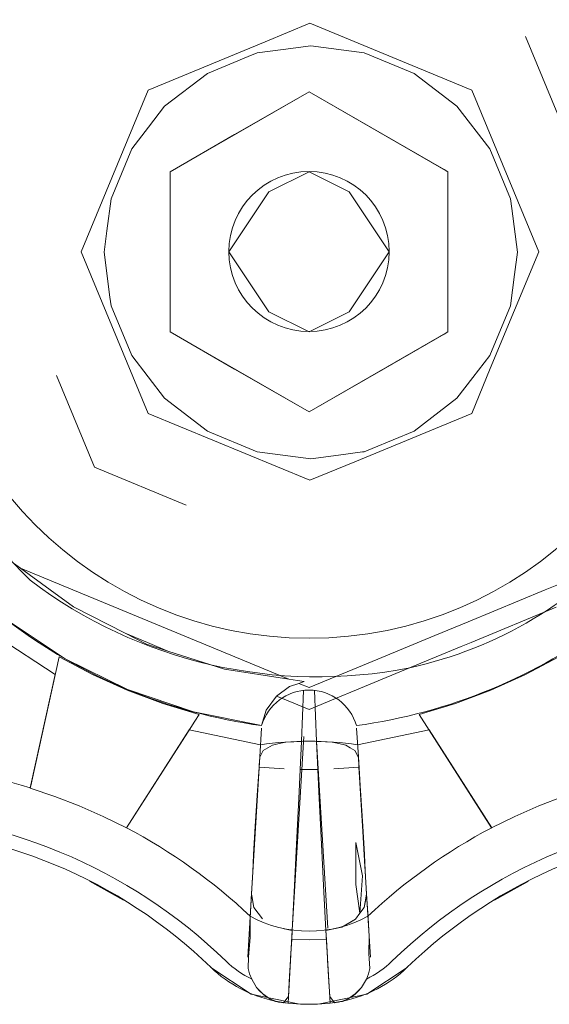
# Model space of a CAD drawing. Header units: millimetres. Extents: x -16331 to -10174, y -4135 to -3584.
# Tile 263 of 456: x -10316.746 to -10316.6799, y -3937.2819 to -3937.1589. Entities that reach past the tile are written whole.
import ezdxf

# ---------------------------------------------------------------- set-up
doc = ezdxf.new("R2010")
doc.units = ezdxf.units.MM
doc.layers.add('IFC-IfcFlowTerminal-Contorno', color=250, linetype='Continuous', lineweight=5)
doc.layers.add('P-SANR-FIXT', color=7, linetype='Continuous')

msp = doc.modelspace()

# ---------------------------------------------------------------- linework, layer by layer
at = {"layer": 'IFC-IfcFlowTerminal-Contorno', "lineweight": 5}
for p, q in [((-10316.71538541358, -3937.161662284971), (-10316.70979141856, -3937.159344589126)), ((-10316.70979141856, -3937.159344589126), (-10316.68960343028, -3937.167708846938)), ((-10316.67814298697, -3937.172457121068), (-10316.6828920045, -3937.160994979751)), ((-10316.72997940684, -3937.167708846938), (-10316.71538541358, -3937.161662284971)), ((-10316.71312353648, -3937.16259877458), (-10316.71637100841, -3937.163026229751)), ((-10316.70969376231, -3937.162147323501), (-10316.71312353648, -3937.16259877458)), ((-10316.70301651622, -3937.163026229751), (-10316.70969376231, -3937.162147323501)), ((-10316.71751721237, -3937.163501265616), (-10316.72259171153, -3937.165604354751)), ((-10316.71637100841, -3937.163026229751), (-10316.71751721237, -3937.163501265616)), ((-10316.69679337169, -3937.165604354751), (-10316.70301651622, -3937.163026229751)), ((-10316.72259171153, -3937.165604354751), (-10316.72793594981, -3937.169701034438)), ((-10316.69144913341, -3937.169701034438), (-10316.69679337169, -3937.165604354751)), ((-10316.73834122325, -3937.187894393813), (-10316.72997940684, -3937.167708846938)), ((-10316.70990860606, -3937.167894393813), (-10316.71919100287, -3937.173253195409)), ((-10316.69306053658, -3937.177622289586), (-10316.70990860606, -3937.167894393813)), ((-10316.68960343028, -3937.167708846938), (-10316.68124161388, -3937.187894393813)), ((-10316.72793594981, -3937.169701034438), (-10316.7299448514, -3937.172321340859)), ((-10316.68735001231, -3937.175047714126), (-10316.69144913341, -3937.169701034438)), ((-10316.7299448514, -3937.172321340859), (-10316.73203507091, -3937.175047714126)), ((-10316.71919100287, -3937.173253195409), (-10316.72723038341, -3937.177894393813)), ((-10316.73203507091, -3937.175047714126), (-10316.73461319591, -3937.181268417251)), ((-10316.68477188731, -3937.181268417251), (-10316.68735001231, -3937.175047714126)), ((-10316.72723038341, -3937.177894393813), (-10316.72723038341, -3937.186555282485)), ((-10316.71490860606, -3937.180394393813), (-10316.70990860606, -3937.177894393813)), ((-10316.70990860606, -3937.177894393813), (-10316.70490860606, -3937.180394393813)), ((-10316.69258927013, -3937.177894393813), (-10316.69306053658, -3937.177622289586)), ((-10316.69258927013, -3937.186554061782), (-10316.69258927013, -3937.177894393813)), ((-10316.71990860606, -3937.187894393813), (-10316.71490860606, -3937.180394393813)), ((-10316.70490860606, -3937.180394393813), (-10316.69990860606, -3937.187894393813)), ((-10316.73461319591, -3937.181268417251), (-10316.73514117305, -3937.185278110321)), ((-10316.68460947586, -3937.18250184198), (-10316.68477188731, -3937.181268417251)), ((-10316.68389298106, -3937.187943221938), (-10316.68460947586, -3937.18250184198)), ((-10316.73514117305, -3937.185278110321), (-10316.73549210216, -3937.187943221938)), ((-10316.72723038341, -3937.186555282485), (-10316.72723038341, -3937.197894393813)), ((-10316.69258927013, -3937.197894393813), (-10316.69258927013, -3937.186554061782)), ((-10316.72997940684, -3937.208084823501), (-10316.73834122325, -3937.187894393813)), ((-10316.73549210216, -3937.187943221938), (-10316.73475426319, -3937.1935507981)), ((-10316.71490860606, -3937.195394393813), (-10316.71990860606, -3937.187894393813)), ((-10316.69990860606, -3937.187894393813), (-10316.70490860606, -3937.195394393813)), ((-10316.68124161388, -3937.187894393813), (-10316.68728683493, -3937.202491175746)), ((-10316.68425828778, -3937.190719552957), (-10316.68389298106, -3937.187943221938)), ((-10316.68477188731, -3937.194622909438), (-10316.68425828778, -3937.190719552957)), ((-10316.73475426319, -3937.1935507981), (-10316.73461319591, -3937.194622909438)), ((-10316.73461319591, -3937.194622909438), (-10316.73203507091, -3937.200843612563)), ((-10316.68735001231, -3937.200843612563), (-10316.68477188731, -3937.194622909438)), ((-10316.70990860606, -3937.197894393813), (-10316.71490860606, -3937.195394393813)), ((-10316.70490860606, -3937.195394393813), (-10316.70990860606, -3937.197894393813)), ((-10316.72723038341, -3937.197894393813), (-10316.71919100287, -3937.202535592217)), ((-10316.70062691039, -3937.202535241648), (-10316.69306053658, -3937.198166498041)), ((-10316.69306053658, -3937.198166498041), (-10316.69258927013, -3937.197894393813)), ((-10316.73203507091, -3937.200843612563), (-10316.72793594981, -3937.206190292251)), ((-10316.6894498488, -3937.203582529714), (-10316.68735001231, -3937.200843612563)), ((-10316.71919100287, -3937.202535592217), (-10316.70990860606, -3937.207894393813)), ((-10316.70990860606, -3937.207894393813), (-10316.70062691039, -3937.202535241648)), ((-10316.68728683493, -3937.202491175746), (-10316.68960343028, -3937.208084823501)), ((-10316.74143771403, -3937.203340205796), (-10316.73669327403, -3937.214793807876)), ((-10316.69144913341, -3937.206190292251), (-10316.6894498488, -3937.203582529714)), ((-10316.72793594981, -3937.206190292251), (-10316.72259171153, -3937.210286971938)), ((-10316.69679337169, -3937.210286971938), (-10316.69144913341, -3937.206190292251)), ((-10316.70979141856, -3937.216444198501), (-10316.72997940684, -3937.208084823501)), ((-10316.68960343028, -3937.208084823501), (-10316.70420323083, -3937.214130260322)), ((-10316.72259171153, -3937.210286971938), (-10316.71637100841, -3937.212865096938)), ((-10316.70201625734, -3937.21245070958), (-10316.69679337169, -3937.210286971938)), ((-10316.71637100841, -3937.212865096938), (-10316.70969376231, -3937.213744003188)), ((-10316.70623470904, -3937.213288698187), (-10316.70324170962, -3937.212894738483)), ((-10316.70324170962, -3937.212894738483), (-10316.70301651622, -3937.212865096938)), ((-10316.70301651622, -3937.212865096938), (-10316.70201625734, -3937.21245070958)), ((-10316.70420323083, -3937.214130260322), (-10316.70979141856, -3937.216444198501)), ((-10316.70969376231, -3937.213744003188), (-10316.70623470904, -3937.213288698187)), ((-10316.73669327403, -3937.214793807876), (-10316.72523545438, -3937.219539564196)), ((-10316.7459083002, -3937.227425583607), (-10316.74680013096, -3937.226773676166)), ((-10316.74220758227, -3937.230130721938), (-10316.7459083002, -3937.227425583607)), ((-10316.7459083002, -3937.227425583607), (-10316.73937778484, -3937.230130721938)), ((-10316.73928848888, -3937.232264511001), (-10316.74220758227, -3937.230130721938)), ((-10316.73937778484, -3937.230130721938), (-10316.73557216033, -3937.231707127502)), ((-10316.69005237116, -3937.234112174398), (-10316.68044129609, -3937.230130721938)), ((-10316.68044129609, -3937.230130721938), (-10316.67859020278, -3937.229363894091)), ((-10316.73286747, -3937.235549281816), (-10316.73928848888, -3937.232264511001)), ((-10316.73557216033, -3937.231707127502), (-10316.7124180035, -3937.241298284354)), ((-10316.68967911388, -3937.236688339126), (-10316.67906876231, -3937.232293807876)), ((-10316.74757462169, -3937.233934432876), (-10316.74033829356, -3937.238729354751)), ((-10316.6942280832, -3937.235841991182), (-10316.69005237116, -3937.234112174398)), ((-10316.73021134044, -3937.236908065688), (-10316.73286747, -3937.235549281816)), ((-10316.73286747, -3937.235549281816), (-10316.73006973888, -3937.236717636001)), ((-10316.70252190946, -3937.239277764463), (-10316.6942280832, -3937.235841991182)), ((-10316.72752213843, -3937.237775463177), (-10316.73021134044, -3937.236908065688)), ((-10316.73006973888, -3937.236717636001), (-10316.72752213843, -3937.237775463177)), ((-10316.70029190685, -3937.241082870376), (-10316.690932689, -3937.237207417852)), ((-10316.690932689, -3937.237207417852), (-10316.68967911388, -3937.236688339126)), ((-10316.74108048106, -3937.238480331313), (-10316.74449413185, -3937.254009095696)), ((-10316.736915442, -3937.240721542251), (-10316.74108048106, -3937.238480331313)), ((-10316.74033829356, -3937.238729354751), (-10316.73255264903, -3937.242557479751)), ((-10316.72047745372, -3937.240047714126), (-10316.72752213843, -3937.237775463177)), ((-10316.67873917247, -3937.238480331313), (-10316.68290421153, -3937.240721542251)), ((-10316.7124180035, -3937.241298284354), (-10316.72047745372, -3937.240047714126)), ((-10316.70990860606, -3937.242337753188), (-10316.70252190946, -3937.239277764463)), ((-10316.73260147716, -3937.242679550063), (-10316.736915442, -3937.240721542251)), ((-10316.71133090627, -3937.241466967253), (-10316.7124180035, -3937.241298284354)), ((-10316.70397416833, -3937.242608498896), (-10316.70029190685, -3937.241082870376)), ((-10316.68290421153, -3937.240721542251), (-10316.68721817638, -3937.242679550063)), ((-10316.728165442, -3937.244344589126), (-10316.73260147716, -3937.242679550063)), ((-10316.73255264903, -3937.242557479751), (-10316.72433975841, -3937.245355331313)), ((-10316.71394991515, -3937.243398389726), (-10316.71233292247, -3937.242205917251)), ((-10316.71233292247, -3937.242205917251), (-10316.71117920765, -3937.241811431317)), ((-10316.71053360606, -3937.241590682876), (-10316.71133090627, -3937.241466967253)), ((-10316.71117920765, -3937.241811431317), (-10316.71053360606, -3937.241590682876)), ((-10316.71117920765, -3937.241811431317), (-10316.70990860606, -3937.242337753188)), ((-10316.70661430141, -3937.243702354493), (-10316.70397416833, -3937.242608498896)), ((-10316.68721817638, -3937.242679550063), (-10316.69165177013, -3937.244344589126)), ((-10316.71525528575, -3937.245155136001), (-10316.71398819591, -3937.243426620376)), ((-10316.71398819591, -3937.243426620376), (-10316.71394991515, -3937.243398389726)), ((-10316.71394991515, -3937.243398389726), (-10316.71320825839, -3937.243704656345)), ((-10316.71320825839, -3937.243704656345), (-10316.70990860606, -3937.245067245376)), ((-10316.70990860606, -3937.245067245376), (-10316.70661430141, -3937.243702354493)), ((-10316.72363907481, -3937.245702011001), (-10316.728165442, -3937.244344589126)), ((-10316.69165177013, -3937.244344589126), (-10316.69618057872, -3937.245702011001)), ((-10316.72433975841, -3937.245355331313), (-10316.71582901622, -3937.247083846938)), ((-10316.72415712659, -3937.246512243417), (-10316.72363907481, -3937.245702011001)), ((-10316.71582901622, -3937.247083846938), (-10316.71525528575, -3937.245155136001)), ((-10316.69618057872, -3937.245702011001), (-10316.68712052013, -3937.259871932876)), ((-10316.73269913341, -3937.259871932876), (-10316.72466831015, -3937.247311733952)), ((-10316.72466831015, -3937.247311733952), (-10316.72415712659, -3937.246512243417)), ((-10316.71505753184, -3937.249867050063), (-10316.71562882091, -3937.250199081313)), ((-10316.71448624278, -3937.249535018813), (-10316.71505753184, -3937.249867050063)), ((-10316.71364639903, -3937.249339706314), (-10316.71448624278, -3937.249535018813)), ((-10316.71280655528, -3937.249139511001), (-10316.71364639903, -3937.249339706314)), ((-10316.71182510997, -3937.249110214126), (-10316.71280655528, -3937.249139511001)), ((-10316.71084122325, -3937.249076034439), (-10316.71182510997, -3937.249110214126)), ((-10316.71100579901, -3937.252551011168), (-10316.71084122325, -3937.249076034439)), ((-10316.70897843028, -3937.249076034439), (-10316.70881289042, -3937.25255102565)), ((-10316.70787247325, -3937.249110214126), (-10316.70897843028, -3937.249076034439)), ((-10316.70701065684, -3937.249139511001), (-10316.70787247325, -3937.249110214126)), ((-10316.7061732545, -3937.249339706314), (-10316.70701065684, -3937.249139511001)), ((-10316.70533341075, -3937.249535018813), (-10316.7061732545, -3937.249339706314)), ((-10316.70476212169, -3937.249867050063), (-10316.70533341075, -3937.249535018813)), ((-10316.70418839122, -3937.250199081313), (-10316.70476212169, -3937.249867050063)), ((-10316.71606583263, -3937.251034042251), (-10316.7161291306, -3937.252088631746)), ((-10316.71584854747, -3937.250619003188), (-10316.71605982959, -3937.251022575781)), ((-10316.71562882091, -3937.250199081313), (-10316.71584854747, -3937.250619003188)), ((-10316.70399796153, -3937.250570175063), (-10316.70418839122, -3937.250199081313)), ((-10316.70375981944, -3937.25102264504), (-10316.70399796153, -3937.250570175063)), ((-10316.70368443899, -3937.252182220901), (-10316.70375382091, -3937.251034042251)), ((-10316.71614151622, -3937.252279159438), (-10316.71637100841, -3937.255809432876)), ((-10316.71614057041, -3937.252279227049), (-10316.71633927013, -3937.255589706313)), ((-10316.71299942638, -3937.252503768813), (-10316.71614151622, -3937.252279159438)), ((-10316.7161291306, -3937.252088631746), (-10316.71614057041, -3937.252279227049)), ((-10316.70367813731, -3937.252279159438), (-10316.70682022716, -3937.252503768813)), ((-10316.703477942, -3937.255599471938), (-10316.70368443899, -3937.252182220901)), ((-10316.70344864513, -3937.255809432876), (-10316.70367813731, -3937.252279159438)), ((-10316.71113907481, -3937.255365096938), (-10316.71100579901, -3937.252551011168)), ((-10316.70990860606, -3937.252577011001), (-10316.71100579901, -3937.252551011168)), ((-10316.70881289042, -3937.25255102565), (-10316.70990860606, -3937.252577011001)), ((-10316.70881289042, -3937.25255102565), (-10316.70867813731, -3937.255379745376)), ((-10316.74459270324, -3937.254457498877), (-10316.74469132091, -3937.254906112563)), ((-10316.74469132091, -3937.254906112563), (-10316.74161270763, -3937.255936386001)), ((-10316.74449413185, -3937.254009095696), (-10316.74459270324, -3937.254457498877)), ((-10316.74161270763, -3937.255936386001), (-10316.73858048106, -3937.257113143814)), ((-10316.71633927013, -3937.255589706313), (-10316.71662247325, -3937.260321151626)), ((-10316.71637100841, -3937.255809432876), (-10316.71662003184, -3937.259661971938)), ((-10316.71146134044, -3937.261893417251), (-10316.71113907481, -3937.255365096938)), ((-10316.70867813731, -3937.255379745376), (-10316.7083583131, -3937.261898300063)), ((-10316.70319473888, -3937.260326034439), (-10316.703477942, -3937.255599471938)), ((-10316.70319962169, -3937.259661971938), (-10316.70344864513, -3937.255809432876)), ((-10316.68123917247, -3937.257113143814), (-10316.67820694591, -3937.255936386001)), ((-10316.73858048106, -3937.257113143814), (-10316.73560684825, -3937.258426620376)), ((-10316.68421280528, -3937.258426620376), (-10316.68123917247, -3937.257113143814)), ((-10316.73560684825, -3937.258426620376), (-10316.73269913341, -3937.259871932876)), ((-10316.68712052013, -3937.259871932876), (-10316.68421280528, -3937.258426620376)), ((-10316.71662003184, -3937.259661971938), (-10316.71682755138, -3937.263202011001)), ((-10316.70298966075, -3937.263202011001), (-10316.70319962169, -3937.259661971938)), ((-10316.71662247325, -3937.260321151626), (-10316.71688370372, -3937.264681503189)), ((-10316.70293350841, -3937.264671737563), (-10316.70319473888, -3937.260326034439)), ((-10316.71176407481, -3937.267899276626), (-10316.71146134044, -3937.261893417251)), ((-10316.7083583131, -3937.261898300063), (-10316.70805557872, -3937.267894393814)), ((-10316.70405655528, -3937.266947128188), (-10316.70407120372, -3937.261698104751)), ((-10316.70407120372, -3937.261698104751), (-10316.7032411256, -3937.265863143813)), ((-10316.71682755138, -3937.263202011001), (-10316.71692413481, -3937.265350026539)), ((-10316.70290048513, -3937.265225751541), (-10316.70298966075, -3937.263202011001)), ((-10316.71688370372, -3937.264681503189), (-10316.71692413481, -3937.265350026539)), ((-10316.70290048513, -3937.265225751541), (-10316.70293350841, -3937.264671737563)), ((-10316.71692413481, -3937.265350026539), (-10316.71709366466, -3937.268153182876)), ((-10316.7032411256, -3937.265863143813), (-10316.70357803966, -3937.270531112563)), ((-10316.70272598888, -3937.268153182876), (-10316.70290048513, -3937.265225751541)), ((-10316.70357803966, -3937.270531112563), (-10316.70405655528, -3937.266947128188)), ((-10316.71709366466, -3937.268153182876), (-10316.71727188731, -3937.271117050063)), ((-10316.71709962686, -3937.268121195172), (-10316.71713516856, -3937.268704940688)), ((-10316.71705460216, -3937.267381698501), (-10316.71709962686, -3937.268121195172)), ((-10316.71709366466, -3937.268153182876), (-10316.71705861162, -3937.268340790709)), ((-10316.71678604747, -3937.269803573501), (-10316.71709366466, -3937.268153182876)), ((-10316.71705861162, -3937.268340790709), (-10316.71692032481, -3937.269080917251)), ((-10316.71200821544, -3937.272664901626), (-10316.71176407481, -3937.267899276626)), ((-10316.70805557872, -3937.267894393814), (-10316.70781143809, -3937.272664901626)), ((-10316.70272598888, -3937.268153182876), (-10316.70290177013, -3937.269085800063)), ((-10316.70288223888, -3937.268983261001), (-10316.70276285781, -3937.268349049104)), ((-10316.70272001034, -3937.268121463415), (-10316.70276505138, -3937.267381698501)), ((-10316.70276285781, -3937.268349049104), (-10316.70272598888, -3937.268153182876)), ((-10316.70254776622, -3937.271121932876), (-10316.70272598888, -3937.268153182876)), ((-10316.70268448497, -3937.268704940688), (-10316.70272001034, -3937.268121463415)), ((-10316.71692032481, -3937.269080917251), (-10316.71678604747, -3937.269803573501)), ((-10316.70303848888, -3937.269813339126), (-10316.70288223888, -3937.268983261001)), ((-10316.70290177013, -3937.269085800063), (-10316.70303848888, -3937.269813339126)), ((-10316.70261612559, -3937.269876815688), (-10316.70264997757, -3937.269296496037)), ((-10316.71678604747, -3937.269803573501), (-10316.7162489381, -3937.270521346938)), ((-10316.71571182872, -3937.271244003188), (-10316.71678604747, -3937.269803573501)), ((-10316.7162489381, -3937.270521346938), (-10316.71571182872, -3937.271244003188)), ((-10316.70412003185, -3937.271253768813), (-10316.70357803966, -3937.270531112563)), ((-10316.70357810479, -3937.270532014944), (-10316.70412003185, -3937.271253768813)), ((-10316.70303848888, -3937.269813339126), (-10316.70357810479, -3937.270532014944)), ((-10316.70357803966, -3937.270531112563), (-10316.70303848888, -3937.269813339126)), ((-10316.71727188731, -3937.271117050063), (-10316.71726456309, -3937.273577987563)), ((-10316.70412003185, -3937.271253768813), (-10316.70579727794, -3937.272254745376)), ((-10316.70579727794, -3937.272254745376), (-10316.70495743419, -3937.271756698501)), ((-10316.70495743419, -3937.271756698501), (-10316.70412003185, -3937.271253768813)), ((-10316.70240860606, -3937.273455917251), (-10316.70254776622, -3937.271121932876)), ((-10316.71313858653, -3937.272435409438), (-10316.71200821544, -3937.272664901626)), ((-10316.71200577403, -3937.272664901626), (-10316.71301895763, -3937.272459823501)), ((-10316.71207249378, -3937.273813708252), (-10316.71200577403, -3937.272664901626)), ((-10316.70579727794, -3937.272254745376), (-10316.70781143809, -3937.272664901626)), ((-10316.70781143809, -3937.272664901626), (-10316.70680313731, -3937.272459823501)), ((-10316.70781143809, -3937.272664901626), (-10316.70774489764, -3937.27381368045)), ((-10316.70680313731, -3937.272459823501), (-10316.70579727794, -3937.272254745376)), ((-10316.71726456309, -3937.273577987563), (-10316.71744522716, -3937.275970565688)), ((-10316.71220476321, -3937.276091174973), (-10316.71207249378, -3937.273813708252)), ((-10316.71207249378, -3937.273813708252), (-10316.70990860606, -3937.273841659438)), ((-10316.70990860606, -3937.273841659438), (-10316.70774489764, -3937.27381368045)), ((-10316.70774489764, -3937.27381368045), (-10316.70761308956, -3937.276089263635)), ((-10316.70243057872, -3937.275540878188), (-10316.70240860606, -3937.273455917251)), ((-10316.70232803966, -3937.277425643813), (-10316.70243057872, -3937.275540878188)), ((-10316.71744522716, -3937.275970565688), (-10316.71749161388, -3937.277425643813)), ((-10316.71237930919, -3937.279095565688), (-10316.71221817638, -3937.276322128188)), ((-10316.71221817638, -3937.276322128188), (-10316.71220476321, -3937.276091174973)), ((-10316.70761308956, -3937.276089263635), (-10316.70759903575, -3937.276331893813)), ((-10316.70759903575, -3937.276331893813), (-10316.70743790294, -3937.279105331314)), ((-10316.71749161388, -3937.277425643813), (-10316.71732559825, -3937.278109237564)), ((-10316.71732559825, -3937.278109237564), (-10316.71706680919, -3937.278783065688)), ((-10316.70275284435, -3937.278783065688), (-10316.70249405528, -3937.278109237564)), ((-10316.70249405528, -3937.278109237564), (-10316.70232803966, -3937.277425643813)), ((-10316.71706680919, -3937.278783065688), (-10316.71646134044, -3937.279788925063)), ((-10316.71248428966, -3937.280916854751), (-10316.71237930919, -3937.279095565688)), ((-10316.70743790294, -3937.279105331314), (-10316.70733292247, -3937.280916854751)), ((-10316.7033607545, -3937.279788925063), (-10316.70275284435, -3937.278783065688)), ((-10316.71646134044, -3937.279788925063), (-10316.71568741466, -3937.280609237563)), ((-10316.71568741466, -3937.280609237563), (-10316.71480118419, -3937.281219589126)), ((-10316.70501846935, -3937.281219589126), (-10316.70413223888, -3937.280609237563)), ((-10316.70413223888, -3937.280609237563), (-10316.7033607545, -3937.279788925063)), ((-10316.71480118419, -3937.281219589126), (-10316.71396378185, -3937.281566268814)), ((-10316.71396378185, -3937.281566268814), (-10316.71309708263, -3937.281702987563)), ((-10316.71309708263, -3937.281702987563), (-10316.71248428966, -3937.280916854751)), ((-10316.70733292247, -3937.280916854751), (-10316.70672257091, -3937.281702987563)), ((-10316.70672257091, -3937.281702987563), (-10316.70585831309, -3937.281566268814)), ((-10316.70585831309, -3937.281566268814), (-10316.70501846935, -3937.281219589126))]:
    msp.add_line(p, q, dxfattribs=at)
at = {"layer": 'P-SANR-FIXT', "lineweight": 5}
for p, q in [((-10316.72722909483, -3937.17790290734), (-10316.70990858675, -3937.16790290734)), ((-10316.70990858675, -3937.16790290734), (-10316.69258807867, -3937.17790290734)), ((-10316.72722909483, -3937.19790290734), (-10316.72722909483, -3937.17790290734)), ((-10316.69258807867, -3937.17790290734), (-10316.69258807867, -3937.19790290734)), ((-10316.70990858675, -3937.20790290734), (-10316.72722909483, -3937.19790290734)), ((-10316.69258807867, -3937.19790290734), (-10316.70990858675, -3937.20790290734)), ((-10316.74919483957, -3937.235726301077), (-10316.74157548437, -3937.240706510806)), ((-10316.74157548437, -3937.240706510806), (-10316.74469017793, -3937.254872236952)), ((-10316.71059587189, -3937.242685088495), (-10316.7108402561, -3937.249040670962)), ((-10316.70897693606, -3937.249040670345), (-10316.70922131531, -3937.24268508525)), ((-10316.71606554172, -3937.251002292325), (-10316.71585004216, -3937.247409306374)), ((-10316.70396714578, -3937.247409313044), (-10316.70375165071, -3937.251002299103)), ((-10316.73269815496, -3937.259839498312), (-10316.72488387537, -3937.247620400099)), ((-10316.72488387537, -3937.247620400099), (-10316.71597463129, -3937.249486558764)), ((-10316.71200370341, -3937.272629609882), (-10316.7105544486, -3937.248466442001)), ((-10316.70384253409, -3937.249486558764), (-10316.69493329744, -3937.247620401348)), ((-10316.69493329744, -3937.247620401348), (-10316.68711903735, -3937.259839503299)), ((-10316.70897693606, -3937.249040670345), (-10316.70757584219, -3937.272401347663)), ((-10316.71709235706, -3937.268122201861), (-10316.71606554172, -3937.251002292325)), ((-10316.70375165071, -3937.251002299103), (-10316.70272485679, -3937.268122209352)), ((-10316.71756626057, -3937.27602351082), (-10316.71709235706, -3937.268122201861)), ((-10316.70272485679, -3937.268122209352), (-10316.70225096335, -3937.276023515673)), ((-10316.71200370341, -3937.272629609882), (-10316.71253395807, -3937.2817477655)), ((-10316.70728326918, -3937.281747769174), (-10316.70781351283, -3937.272629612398))]:
    msp.add_line(p, q, dxfattribs=at)
for points in [[(-10316.73304799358, -3937.268882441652), (-10316.73729096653, -3937.266514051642)], [(-10316.73727190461, -3937.266522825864), (-10316.73310839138, -3937.268846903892)], [(-10316.73310843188, -3937.26884687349), (-10316.73727189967, -3937.266522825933)], [(-10316.68252623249, -3937.266514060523), (-10316.6867692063, -3937.268882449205)], [(-10316.68670880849, -3937.268846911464), (-10316.68254529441, -3937.26652283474)], [(-10316.68254529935, -3937.266522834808), (-10316.68670876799, -3937.268846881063)], [(-10316.71124745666, -3937.281838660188), (-10316.71714017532, -3937.280623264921), (-10316.72216735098, -3937.277317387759)], [(-10316.6976498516, -3937.277317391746), (-10316.70267702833, -3937.280623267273), (-10316.70856974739, -3937.281838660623)], [(-10316.71646140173, -3937.279794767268), (-10316.71609123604, -3937.280231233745), (-10316.71568533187, -3937.280616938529), (-10316.71523970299, -3937.280956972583), (-10316.71480015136, -3937.281226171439), (-10316.71442078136, -3937.28141372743), (-10316.71409852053, -3937.281541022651)], [(-10316.70571873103, -3937.281541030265), (-10316.70539683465, -3937.281413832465), (-10316.70501737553, -3937.281226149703), (-10316.70457680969, -3937.280956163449), (-10316.70413091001, -3937.280615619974), (-10316.70372750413, -3937.280232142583), (-10316.70335906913, -3937.279798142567)], [(-10316.71409852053, -3937.281541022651), (-10316.71396173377, -3937.281574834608), (-10316.71370762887, -3937.281624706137), (-10316.71336279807, -3937.281676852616), (-10316.71253274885, -3937.281768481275)], [(-10316.70728450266, -3937.281767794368), (-10316.70665485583, -3937.281701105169), (-10316.70621654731, -3937.281642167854), (-10316.70585610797, -3937.281574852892), (-10316.70571873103, -3937.281541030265)]]:
    msp.add_lwpolyline(points, dxfattribs=at)
for radius in [0.04830505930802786, 0.0100000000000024]:
    msp.add_circle((-10316.70990858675, -3937.187861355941), radius, dxfattribs=at)
for centre, radius, start, end in [((-10316.70081716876, -3937.183780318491), 0.06295719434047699, 183.7545522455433, 225.8219873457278), ((-10316.70847141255, -3937.189286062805), 0.05179163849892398, 282.4201924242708, 319.2396737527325), ((-10316.70885313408, -3937.181733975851), 0.05926229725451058, 232.789879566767, 281.2101204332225), ((-10316.70668156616, -3937.180070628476), 0.06763995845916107, 232.7739096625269, 262.2261097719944), ((-10316.71313561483, -3937.180070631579), 0.06763995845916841, 277.7739096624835, 307.2260846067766), ((-10316.70990857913, -3937.248815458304), 0.006168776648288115, 16.25298054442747, 163.7470194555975), ((-10316.70990858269, -3937.289552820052), 0.04052286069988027, 81.39077829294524, 98.60922170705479), ((-10316.76536798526, -3937.32175212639), 0.07000350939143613, 72.81952851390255, 88.41185860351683), ((-10316.76624597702, -3937.323871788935), 0.06600350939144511, 45.83356635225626, 89.16641501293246), ((-10316.65357123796, -3937.323871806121), 0.06600350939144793, 90.83356635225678, 134.1664150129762), ((-10316.76536798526, -3937.32175212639), 0.06200350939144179, 45.83356635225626, 89.16641501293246), ((-10316.76536798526, -3937.32175212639), 0.06200350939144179, 45.83356635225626, 89.16641501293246), ((-10316.76536798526, -3937.32175212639), 0.07000350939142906, 46.58814103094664, 62.18044859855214), ((-10316.65444923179, -3937.321752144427), 0.07000350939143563, 117.8195285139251, 133.4118586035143), ((-10316.65444923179, -3937.321752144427), 0.06200350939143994, 90.83356635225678, 134.1664150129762), ((-10316.65444923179, -3937.321752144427), 0.06200350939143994, 90.83356635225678, 134.1664150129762), ((-10316.76536798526, -3937.321793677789), 0.06200350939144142, 58.64618953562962, 63.05360526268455), ((-10316.65444923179, -3937.321793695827), 0.06200350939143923, 116.9463760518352, 121.3537918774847), ((-10316.70990859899, -3937.257420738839), 0.01535249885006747, 241.3949506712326, 298.6050493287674), ((-10316.71189742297, -3937.267918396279), 0.01199999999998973, 225.8335663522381, 244.4868477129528), ((-10316.70791977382, -3937.267918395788), 0.01200000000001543, 295.512963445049, 314.1664150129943), ((-10316.7110194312, -3937.265798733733), 0.01599999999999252, 225.8335663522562, 258.9040254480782), ((-10316.7110194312, -3937.265798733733), 0.01599999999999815, 225.8335663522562, 258.9040254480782), ((-10316.70879776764, -3937.265798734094), 0.01599999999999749, 281.0959559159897, 314.1664150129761), ((-10316.70879776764, -3937.265798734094), 0.01600000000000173, 281.0959559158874, 314.1664150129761), ((-10316.7099085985, -3937.260134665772), 0.02177196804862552, 258.9040254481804, 281.0959559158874), ((-10316.7099085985, -3937.260134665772), 0.02177196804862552, 258.9040254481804, 281.0959559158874)]:
    msp.add_arc(centre, radius, start, end, dxfattribs=at)

doc.saveas('drawing.dxf')
